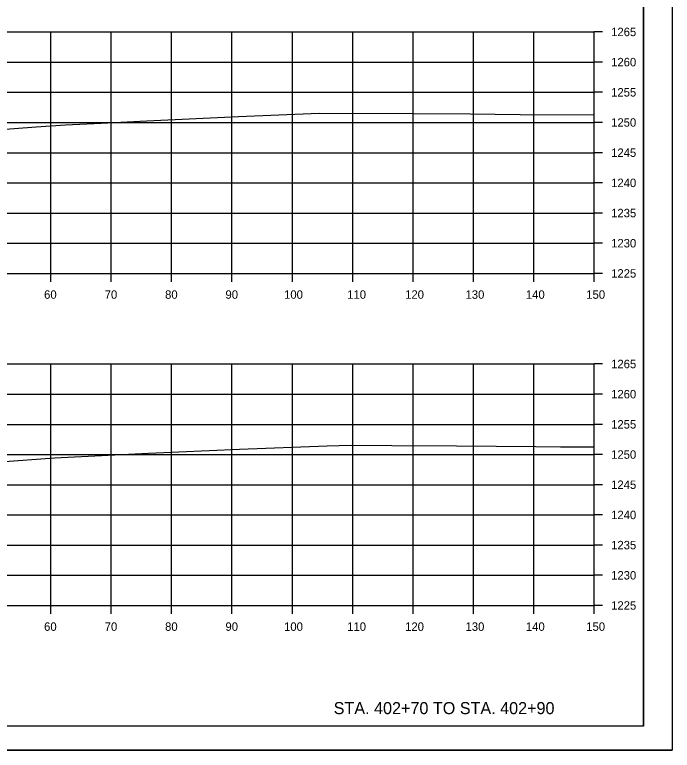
# Model space of a CAD drawing. Extents: x -70 to 701944, y -4 to 666871.
# Drawn here: x 669270.1 to 669379, y 661142.2 to 661264 of the extents above; entities that cross this region are included whole.
import ezdxf

# ---------------------------------------------------------------- set-up
doc = ezdxf.new("R2010")
doc.units = 0
for name, color, linetype in [('R_Axis', 7, 'Continuous'), ('R_Axis Annot', 7, 'Continuous'), ('R_Border', 7, 'Continuous'), ('R_Draft', 7, 'Continuous'), ('R_Exist Surface', 7, 'Continuous'), ('R_Grid', 7, 'Continuous'), ('R_No Plot', 7, 'Continuous')]:
    doc.layers.add(name, color=color, linetype=linetype)

msp = doc.modelspace()

# ---------------------------------------------------------------- linework, layer by layer
at = {"layer": 'R_Axis'}
for p, q in [((669366.07, 661221.19), (669366.07, 661261.19)), ((669367.47, 661261.19), (669366.07, 661261.19)), ((669367.47, 661256.19), (669366.07, 661256.19)), ((669367.47, 661251.19), (669366.07, 661251.19)), ((669367.47, 661246.19), (669366.07, 661246.19)), ((669367.47, 661241.19), (669366.07, 661241.19)), ((669367.47, 661236.19), (669366.07, 661236.19)), ((669367.47, 661231.19), (669366.07, 661231.19)), ((669367.47, 661226.19), (669366.07, 661226.19)), ((669066.07, 661221.19), (669366.07, 661221.19)), ((669276.07, 661219.79), (669276.07, 661221.19)), ((669286.07, 661219.79), (669286.07, 661221.19)), ((669296.07, 661219.79), (669296.07, 661221.19)), ((669306.07, 661219.79), (669306.07, 661221.19)), ((669316.07, 661219.79), (669316.07, 661221.19)), ((669326.07, 661219.79), (669326.07, 661221.19)), ((669336.07, 661219.79), (669336.07, 661221.19)), ((669346.07, 661219.79), (669346.07, 661221.19)), ((669356.07, 661219.79), (669356.07, 661221.19)), ((669366.07, 661219.79), (669366.07, 661221.19)), ((669367.47, 661221.19), (669366.07, 661221.19)), ((669366.07, 661166.19), (669366.07, 661206.19)), ((669367.47, 661206.19), (669366.07, 661206.19)), ((669367.47, 661201.19), (669366.07, 661201.19)), ((669367.47, 661196.19), (669366.07, 661196.19)), ((669367.47, 661191.19), (669366.07, 661191.19)), ((669367.47, 661186.19), (669366.07, 661186.19)), ((669367.47, 661181.19), (669366.07, 661181.19)), ((669367.47, 661176.19), (669366.07, 661176.19)), ((669367.47, 661171.19), (669366.07, 661171.19)), ((669066.07, 661166.19), (669366.07, 661166.19)), ((669276.07, 661164.79), (669276.07, 661166.19)), ((669286.07, 661164.79), (669286.07, 661166.19)), ((669296.07, 661164.79), (669296.07, 661166.19)), ((669306.07, 661164.79), (669306.07, 661166.19)), ((669316.07, 661164.79), (669316.07, 661166.19)), ((669326.07, 661164.79), (669326.07, 661166.19)), ((669336.07, 661164.79), (669336.07, 661166.19)), ((669346.07, 661164.79), (669346.07, 661166.19)), ((669356.07, 661164.79), (669356.07, 661166.19)), ((669366.07, 661164.79), (669366.07, 661166.19)), ((669367.47, 661166.19), (669366.07, 661166.19))]:
    msp.add_line(p, q, dxfattribs=at)
at = {"layer": 'R_Border'}
for q in [(669374.25, 661351.65), (669058.07, 661146.19)]:
    msp.add_line((669374.25, 661146.19), q, dxfattribs=at)
at = {"layer": 'R_Exist Surface'}
for points in [[(669261.91, 661244.6), (669273.64, 661245.47), (669278.49, 661245.79), (669284.39, 661246.1), (669291.98, 661246.49), (669307.14, 661247.18), (669320.5, 661247.76), (669336.01, 661247.7), (669345.5, 661247.6), (669353.8, 661247.54), (669366.07, 661247.46)], [(669267.7, 661189.98), (669276.68, 661190.66), (669284.46, 661191.01), (669292.22, 661191.42), (669307.33, 661192.1), (669321.86, 661192.62), (669325.82, 661192.77), (669332.57, 661192.7), (669343.27, 661192.65), (669356.41, 661192.51), (669360.51, 661192.48), (669366.07, 661192.45)]]:
    msp.add_lwpolyline(points, dxfattribs=at)
at = {"layer": 'R_Grid'}
for p, q in [((669066.07, 661261.19), (669366.07, 661261.19)), ((669276.07, 661221.19), (669276.07, 661261.19)), ((669286.07, 661221.19), (669286.07, 661261.19)), ((669296.07, 661221.19), (669296.07, 661261.19)), ((669306.07, 661221.19), (669306.07, 661261.19)), ((669316.07, 661221.19), (669316.07, 661261.19)), ((669326.07, 661221.19), (669326.07, 661261.19)), ((669336.07, 661221.19), (669336.07, 661261.19)), ((669346.07, 661221.19), (669346.07, 661261.19)), ((669356.07, 661221.19), (669356.07, 661261.19)), ((669366.07, 661221.19), (669366.07, 661261.19)), ((669066.07, 661256.19), (669366.07, 661256.19)), ((669066.07, 661251.19), (669366.07, 661251.19)), ((669066.07, 661246.19), (669366.07, 661246.19)), ((669066.07, 661241.19), (669366.07, 661241.19)), ((669066.07, 661236.19), (669366.07, 661236.19)), ((669066.07, 661231.19), (669366.07, 661231.19)), ((669066.07, 661226.19), (669366.07, 661226.19)), ((669066.07, 661221.19), (669366.07, 661221.19)), ((669066.07, 661206.19), (669366.07, 661206.19)), ((669276.07, 661166.19), (669276.07, 661206.19)), ((669286.07, 661166.19), (669286.07, 661206.19)), ((669296.07, 661166.19), (669296.07, 661206.19)), ((669306.07, 661166.19), (669306.07, 661206.19)), ((669316.07, 661166.19), (669316.07, 661206.19)), ((669326.07, 661166.19), (669326.07, 661206.19)), ((669336.07, 661166.19), (669336.07, 661206.19)), ((669346.07, 661166.19), (669346.07, 661206.19)), ((669356.07, 661166.19), (669356.07, 661206.19)), ((669366.07, 661166.19), (669366.07, 661206.19)), ((669066.07, 661201.19), (669366.07, 661201.19)), ((669066.07, 661196.19), (669366.07, 661196.19)), ((669066.07, 661191.19), (669366.07, 661191.19)), ((669066.07, 661186.19), (669366.07, 661186.19)), ((669066.07, 661181.19), (669366.07, 661181.19)), ((669066.07, 661176.19), (669366.07, 661176.19)), ((669066.07, 661171.19), (669366.07, 661171.19)), ((669066.07, 661166.19), (669366.07, 661166.19))]:
    msp.add_line(p, q, dxfattribs=at)
at = {"layer": 'R_No Plot'}
msp.add_line((669045.67, 661142.21), (669379, 661142.21), dxfattribs=at)
for points in [[(669045.66, 661355.54), (669379, 661355.54), (669379, 661142.2), (669045.66, 661142.2)], [(669291.99, 661351.65), (669291.99, 661341.77), (669327.72, 661341.77), (669327.72, 661338.85), (669350.92, 661338.85), (669350.92, 661314.51), (669374.25, 661314.51), (669374.25, 661146.19), (669058.07, 661146.19), (669058.07, 661351.65)]]:
    msp.add_lwpolyline(points, close=True, dxfattribs=at)

# ---------------------------------------------------------------- texts
at = {"layer": 'R_Axis Annot'}
for s, p in [('1265', (669368.87, 661260.49)), ('1260', (669368.87, 661255.49)), ('1255', (669368.87, 661250.49)), ('1250', (669368.87, 661245.49)), ('1245', (669368.87, 661240.49)), ('1240', (669368.87, 661235.49)), ('1235', (669368.87, 661230.49)), ('1230', (669368.87, 661225.49)), ('1225', (669368.87, 661220.49)), ('60', (669274.95, 661216.99)), ('70', (669284.99, 661216.99)), ('80', (669294.99, 661216.99)), ('90', (669304.99, 661216.99)), ('100', (669314.7, 661216.99)), ('110', (669325.15, 661216.99)), ('120', (669334.75, 661216.99)), ('130', (669344.75, 661216.99)), ('140', (669354.75, 661216.99)), ('150', (669364.75, 661216.99)), ('1265', (669368.87, 661205.49)), ('1260', (669368.87, 661200.49)), ('1255', (669368.87, 661195.49)), ('1250', (669368.87, 661190.49)), ('1245', (669368.87, 661185.49)), ('1240', (669368.87, 661180.49)), ('1235', (669368.87, 661175.49)), ('1230', (669368.87, 661170.49)), ('1225', (669368.87, 661165.49)), ('60', (669274.95, 661161.99)), ('70', (669284.99, 661161.99)), ('80', (669294.99, 661161.99)), ('90', (669304.99, 661161.99)), ('100', (669314.7, 661161.99)), ('110', (669325.15, 661161.99)), ('120', (669334.75, 661161.99)), ('130', (669344.75, 661161.99)), ('140', (669354.75, 661161.99)), ('150', (669364.75, 661161.99))]:
    msp.add_text(s, height=1.4, dxfattribs=at).set_placement(p)
at = {"layer": 'R_Draft'}
msp.add_text('STA. 402+70 TO STA. 402+90', height=2, dxfattribs=at).set_placement((669322.92, 661148.19))

doc.saveas('drawing.dxf')
